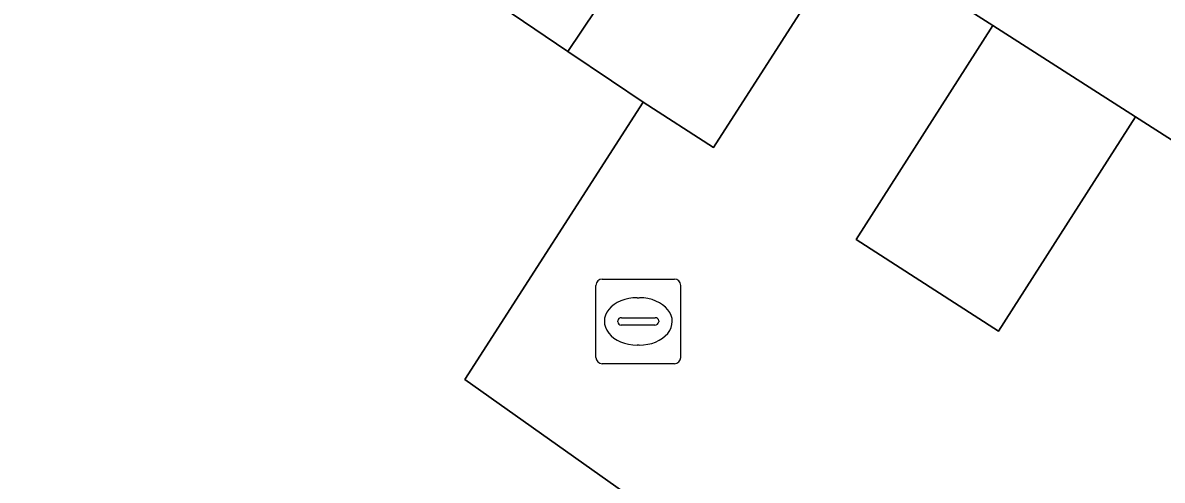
# Model space of a CAD drawing. Extents: x 159279 to 160377, y 384531 to 385888.
# Drawn here: x 159703.84 to 159717.3, y 385084.49 to 385089.9 of the extents above; entities that cross this region are included whole.
import ezdxf

# ---------------------------------------------------------------- set-up
doc = ezdxf.new("R2010")
doc.units = 0
for name, color, linetype in [('IMGEO_Groenvoorziening', 7, 'Continuous'), ('IMGEO_Kolk', 7, 'Continuous'), ('IMGEO_Voetpad_open', 7, 'Continuous')]:
    doc.layers.add(name, color=color, linetype=linetype)

msp = doc.modelspace()

# ---------------------------------------------------------------- linework, layer by layer
at = {"layer": 'IMGEO_Groenvoorziening'}
for points in [[(159709.064, 385085.68), (159711.17, 385088.959), (159710.798, 385089.209), (159710.279, 385089.556), (159708.04, 385091.078), (159704.803, 385093.279), (159706.654, 385096.098), (159705.931, 385096.559), (159705.703, 385096.171), (159700.106, 385087.92), (159696.11, 385090.665), (159691.647, 385084.031), (159698.371, 385079.646), (159704.109, 385075.904), (159707.676, 385079.805), (159711.983, 385083.022), (159712.252, 385083.418)], [(159712.001, 385088.422), (159713.615, 385090.939), (159711.936, 385092.02), (159710.279, 385089.556), (159710.798, 385089.209), (159711.17, 385088.959)], [(159715.3, 385089.862), (159713.686, 385087.336), (159715.367, 385086.252), (159716.986, 385088.785)]]:
    msp.add_lwpolyline(points, close=True, dxfattribs=at)
at = {"layer": 'IMGEO_Kolk'}
for p, q in [((159710.687, 385086.867), (159711.539, 385086.867)), ((159710.612, 385085.941), (159710.612, 385086.793)), ((159711.613, 385086.793), (159711.613, 385085.941)), ((159711.1, 385086.647), (159711.125, 385086.647)), ((159710.871, 385086.361), (159710.871, 385086.373)), ((159711.309, 385086.324), (159710.911, 385086.324)), ((159710.914, 385086.41), (159711.312, 385086.41)), ((159711.355, 385086.373), (159711.355, 385086.361)), ((159711.123, 385086.087), (159711.098, 385086.087)), ((159711.539, 385085.867), (159710.687, 385085.867))]:
    msp.add_line(p, q, dxfattribs=at)
for points in [[(159710.687, 385086.867), (159711.539, 385086.867)], [(159710.612, 385085.941), (159710.612, 385086.793)], [(159711.613, 385086.793), (159711.613, 385085.941)], [(159711.539, 385085.867), (159710.687, 385085.867)]]:
    msp.add_lwpolyline(points, dxfattribs=at)
for centre, radius, start, end in [((159710.689, 385086.791), 0.0765, 91.552, 178.448), ((159710.689, 385086.791), 0.0765, 91.552, 178.448), ((159711.537, 385086.791), 0.0765, 1.552, 88.448), ((159711.537, 385086.791), 0.0765, 1.552, 88.448), ((159710.911, 385086.37), 0.0403, 85.8775, 175.7526), ((159710.908, 385086.36), 0.0366, 178.938, 274.7102), ((159711.312, 385086.367), 0.043, 264.8664, 352.4533), ((159711.316, 385086.372), 0.0386, 1.7309, 96.639), ((159710.689, 385085.943), 0.0765, 181.552, 268.448), ((159710.689, 385085.943), 0.0765, 181.552, 268.448), ((159711.537, 385085.943), 0.0765, 271.552, 358.448), ((159711.537, 385085.943), 0.0765, 271.552, 358.448)]:
    msp.add_arc(centre, radius, start, end, dxfattribs=at)
for centre, major_axis, ratio, start_param, end_param in [((159711.099, 385086.367), (-0.387, 0.002), 0.722429, 4.712389, 7.853982), ((159711.124, 385086.367), (-0.39, 0.002), 0.717154, 1.570796, 4.712389)]:
    msp.add_ellipse(centre, major_axis=major_axis, ratio=ratio, start_param=start_param, end_param=end_param, dxfattribs=at)
at = {"layer": 'IMGEO_Voetpad_open'}
msp.add_lwpolyline([(159701.72, 385098.75), (159704.561, 385096.911), (159705.703, 385096.171), (159705.931, 385096.559), (159706.654, 385096.098), (159704.803, 385093.279), (159708.04, 385091.078), (159708.384, 385091.596), (159709.656, 385093.51), (159711.936, 385092.02), (159713.615, 385090.939), (159715.3, 385089.862), (159716.986, 385088.785), (159719.092, 385087.439)], dxfattribs=at)
for points in [[(159711.936, 385092.02), (159709.656, 385093.51), (159708.384, 385091.596), (159708.04, 385091.078), (159710.279, 385089.556)], [(159711.17, 385088.959), (159709.064, 385085.68), (159712.252, 385083.418), (159714.859, 385081.673), (159721.565, 385077.216), (159722.799, 385078.994), (159725.137, 385083.064), (159725.351, 385083.433), (159721.41, 385085.959), (159719.935, 385083.65), (159717.617, 385085.13), (159719.092, 385087.439), (159716.986, 385088.785), (159715.367, 385086.252), (159713.686, 385087.336), (159715.3, 385089.862), (159713.615, 385090.939), (159712.001, 385088.422)]]:
    msp.add_lwpolyline(points, close=True, dxfattribs=at)

doc.saveas('drawing.dxf')
